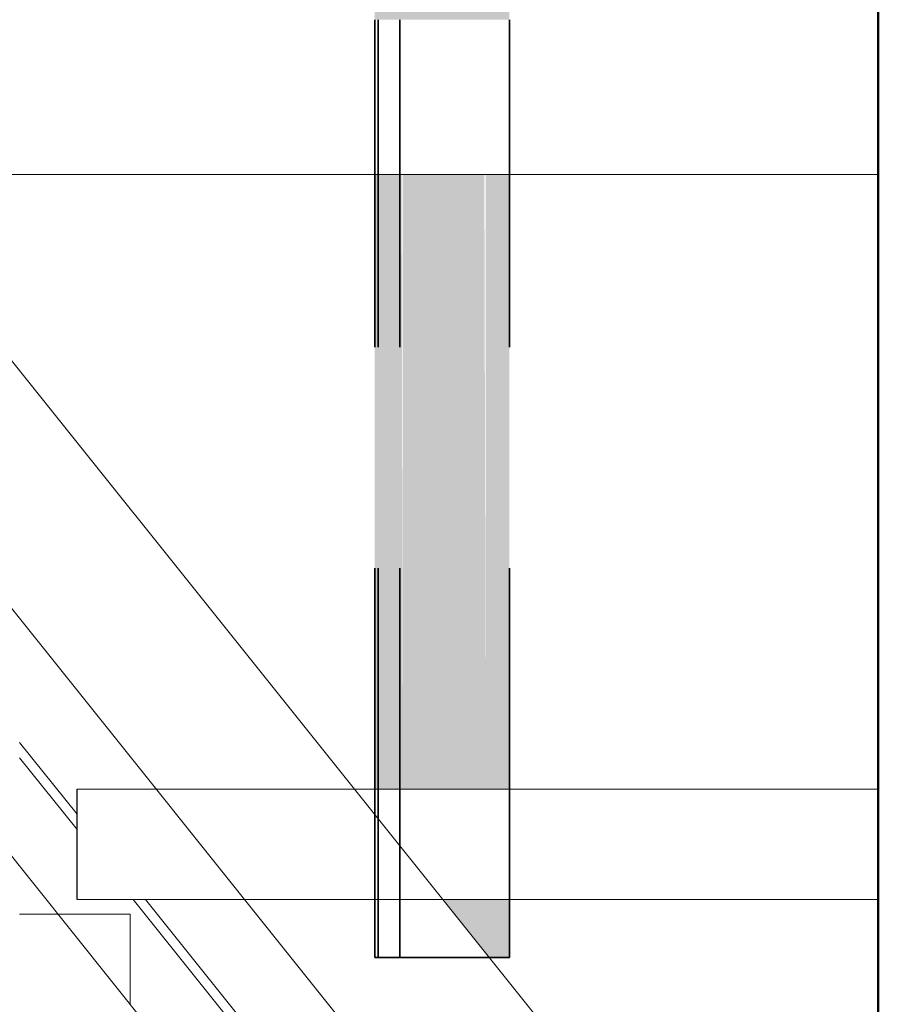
# Model space of a CAD drawing. Header units: metres. Extents: x -16.9 to 14.1, y -9.7 to 11.
# Tile 631 of 656: x 6.481 to 6.869, y -0.709 to -0.264. Entities that reach past the tile are written whole.
import ezdxf

# ---------------------------------------------------------------- set-up
doc = ezdxf.new("R2010")
doc.units = ezdxf.units.M
doc.linetypes.add('Tiret', pattern=[0.00635, 0.003175, -0.003175])
for name, color, linetype, lineweight in [('A-ROOF', 132, 'Continuous', 18), ('A-WALL', 113, 'Continuous', 25), ('A-WALL-PATT', 111, 'Continuous', 50), ('S-BEAM', 12, 'Continuous', 18), ('S-BEAM-HDLN', 1, 'Tiret', 18)]:
    doc.layers.add(name, color=color, linetype=linetype, lineweight=lineweight)

msp = doc.modelspace()

# ---------------------------------------------------------------- hatches: boundary and pattern name
at = {"layer": 'A-WALL-PATT', "lineweight": 18}
h = msp.add_hatch(dxfattribs=at)
h.set_pattern_fill('FP_1', color=256, style=0, pattern_type=2)
h.set_pattern_definition([(50, (0, 0), (0.546555, -0.047815), [0.05715, -0.62865]), (355, (0, 0), (-0.105728, 0.573166), [0.04572, -0.50292]), (100.451, (0.04555, -0.004), (0.440828, 0.52535), [0.04857, -0.53427]), (46.184, (0, 0.1524), (0.81324, -0.12613), [0.08572, -0.94297]), (96.636, (0.0678, 0.1419), (0.71221, 0.74229), [0.07286, -0.80141]), (351.184, (0, 0.1524), (0.71222, 0.74227), [0.06858, -0.75438]), (21, (0.0762, 0.1143), (0.454846, -0.306795), [0.05715, -0.62865]), (326, (0.0762, 0.1143), (0.185405, 0.55256), [0.04572, -0.50292]), (71.451, (0.1141, 0.08873), (0.64025, 0.245763), [0.04857, -0.53427]), (37.5, (0, 0), (0.009261, 0.253667), [0.02515, -0.47168, 0.02515, -0.48539, -0.50482]), (37.5, (0, 0), (0.009261, 0.253667), [-1.007, 0.02515, -0.47968]), (7.5, (0, 0), (0.200456, 0.300546), [0.02515, -0.26594, 0.02515, -0.46025, -0.1924]), (7.5, (0, 0), (0.200456, 0.300546), [-0.77648, 0.02515, -0.16726]), (327.5, (-0.16993, 0), (0.406768, -0.017188), [0.02515, -0.16535, 0.02515, -0.56921, -0.78867]), (327.5, (-0.16993, 0), (0.406768, -0.017188), [-0.78486, 0.02515, -0.76352]), (317.5, (-0.24613, 0), (0.444383, 0.07628), [0.02515, -0.2225, 0.02515, -0.36957, -0.56007]), (317.5, (-0.24613, 0), (0.444383, 0.07628), [-0.64237, 0.02515, -0.53492])])
h.paths.add_polyline_path([(6.86914, -1.27409), (6.97914, -1.27409), (6.97914, -0.20409), (6.86914, -0.20409), (6.86914, -1.17505)])
h.paths.add_polyline_path([(6.86914, 0.49591), (6.97914, 0.49591), (6.97914, 0.77691), (6.86914, 0.77691), (6.86914, 0.5244)])
h.paths.add_polyline_path([(6.86914, 1.47691), (6.97914, 1.47691), (6.97914, 2.45215), (6.86914, 2.45215), (6.86914, 1.79898)])
at = {"layer": 'S-BEAM'}
h = msp.add_hatch(color=9, dxfattribs=at)
h.paths.add_polyline_path([(6.70238, -0.68823), (6.70238, -0.66209), (6.69167, -0.66209), (6.69167, -0.68632), (6.6932, -0.68823)])
h.paths.add_polyline_path([(6.70238, -0.61209), (6.70238, -0.33398), (6.69167, -0.33398), (6.69167, -0.61209)])
h.paths.add_polyline_path([(6.69167, -0.26398), (6.70238, -0.26398), (6.70238, -0.19398), (6.69167, -0.19398), (6.69167, -0.21109)])
h.paths.add_polyline_path([(6.70238, -0.12398), (6.70238, -0.06209), (6.69167, -0.06209), (6.69167, -0.12398)])
h.paths.add_polyline_path([(6.69167, -0.01209), (6.70238, -0.01209), (6.70238, 0.24174), (6.69167, 0.22836), (6.69167, 0.09954)])
h = msp.add_hatch(color=9, dxfattribs=at)
h.paths.add_polyline_path([(6.69167, -0.68632), (6.69162, -0.66209), (6.68602, -0.66209), (6.68602, -0.67926), (6.69167, -0.68632)])
h.paths.add_polyline_path([(6.68772, -0.61209), (6.69167, -0.61209), (6.69102, -0.33398), (6.68602, -0.33398), (6.68602, -0.61209)])
h.paths.add_polyline_path([(6.69167, -0.26398), (6.69167, -0.19398), (6.68602, -0.19398), (6.68602, -0.26398), (6.69089, -0.26398)])
h.paths.add_polyline_path([(6.6887, -0.12398), (6.69167, -0.12398), (6.69167, -0.06209), (6.68602, -0.06209), (6.68677, -0.12398), (6.68787, -0.12398)])
h.paths.add_polyline_path([(6.68602, -0.01209), (6.69167, -0.01209), (6.69167, 0.22836), (6.68602, 0.2213), (6.68602, 0.09954)])
h = msp.add_hatch(color=9, dxfattribs=at)
h.paths.add_polyline_path([(6.68602, -0.67926), (6.68602, -0.66209), (6.67228, -0.66209)])
h.paths.add_polyline_path([(6.68602, -0.61209), (6.68602, -0.33398), (6.65407, -0.33398), (6.65407, -0.61209)])
h.paths.add_polyline_path([(6.65407, -0.26398), (6.68602, -0.26398), (6.68602, -0.19398), (6.65407, -0.19398), (6.65407, -0.21109)])
h.paths.add_polyline_path([(6.68602, -0.12398), (6.68602, -0.06209), (6.65407, -0.06209), (6.65407, -0.12398)])
h.paths.add_polyline_path([(6.65407, -0.01209), (6.68602, -0.01209), (6.68602, 0.2213), (6.65407, 0.18137), (6.65407, 0.09954)])
h = msp.add_hatch(color=9, dxfattribs=at)
h.paths.add_polyline_path([(6.64293, -0.61209), (6.65283, -0.61209), (6.65283, -0.33398), (6.64293, -0.33398)])
h.paths.add_polyline_path([(6.65283, -0.26398), (6.65283, -0.19398), (6.64293, -0.19398), (6.64293, -0.26398)])
h.paths.add_polyline_path([(6.64293, -0.12398), (6.65283, -0.12398), (6.65283, -0.06209), (6.64293, -0.06209), (6.64293, -0.12193)])
h.paths.add_polyline_path([(6.64293, -0.01209), (6.65283, -0.01209), (6.65283, 0.17983), (6.64293, 0.16746), (6.64293, 0.09954)])
h = msp.add_hatch(color=9, dxfattribs=at)
h.paths.add_polyline_path([(6.65283, -0.61209), (6.65407, -0.61209), (6.65364, -0.33398), (6.65283, -0.33398)])
h.paths.add_polyline_path([(6.65294, -0.26398), (6.65407, -0.26398), (6.65348, -0.19398), (6.65283, -0.19398), (6.65289, -0.26398)])
h.paths.add_polyline_path([(6.65283, -0.12398), (6.65407, -0.12398), (6.65332, -0.06209), (6.65283, -0.06209), (6.65283, -0.12193)])
h.paths.add_polyline_path([(6.65407, -0.01209), (6.65407, 0.18137), (6.65283, 0.17983), (6.65326, -0.01209)])
h = msp.add_hatch(color=9, dxfattribs=at)
h.paths.add_polyline_path([(6.64145, -0.61209), (6.64293, -0.61209), (6.64293, -0.33398), (6.64145, -0.33398)])
h.paths.add_polyline_path([(6.64145, -0.26398), (6.64293, -0.26398), (6.64293, -0.19398), (6.64145, -0.19398), (6.64145, -0.21109)])
h.paths.add_polyline_path([(6.64145, -0.12398), (6.64293, -0.12398), (6.64293, -0.06209), (6.64145, -0.06209), (6.64145, -0.12193)])
h.paths.add_polyline_path([(6.64293, -0.01209), (6.64293, 0.16746), (6.64145, 0.1656), (6.64145, -0.01209)])

# ---------------------------------------------------------------- linework, layer by layer
at = {"layer": 'A-ROOF'}
for p, q in [((6.50683, -0.62339), (6.48085, -0.59094)), ((6.48085, -0.59793), (6.50683, -0.63038)), ((6.5322, -0.66209), (6.86914, -1.08311)), ((6.86914, -1.07612), (6.5378, -0.66209))]:
    msp.add_line(p, q, dxfattribs=at)
at = {"layer": 'A-WALL', "lineweight": 50}
msp.add_line((6.86914, -1.46909), (6.86914, -0.20409), dxfattribs=at)
at = {"layer": 'S-BEAM'}
for p, q in [((6.19075, -0.28446), (6.86914, -1.13213)), ((6.86914, -0.90808), (6.39234, -0.3123)), ((6.86914, -0.33398), (6.0769, -0.33398)), ((6.86914, -1.0201), (6.33769, -0.35604)), ((6.50683, -0.66209), (6.50683, -0.61209)), ((6.54261, -0.61209), (6.50683, -0.61209)), ((6.86914, -0.61209), (6.63227, -0.61209)), ((6.58262, -0.66209), (6.50683, -0.66209)), ((6.86914, -0.66209), (6.67228, -0.66209)), ((6.53087, -0.66863), (6.4982, -0.66863)), ((6.53087, -0.70944), (6.53087, -0.66863))]:
    msp.add_line(p, q, dxfattribs=at)
at = {"layer": 'S-BEAM', "color": 1, "linetype": 'Tiret', "lineweight": 35}
for p, q in [((6.64145, -0.61209), (6.64145, -0.33398)), ((6.64293, -0.61209), (6.64293, -0.33398)), ((6.65274, -0.61209), (6.65274, -0.33398)), ((6.70238, -0.61209), (6.70238, -0.33398)), ((6.70238, -0.68823), (6.70238, -0.66209)), ((6.6932, -0.68823), (6.70238, -0.68823))]:
    msp.add_line(p, q, dxfattribs=at)
at = {"layer": 'S-BEAM-HDLN', "lineweight": 35}
for p, q in [((6.64145, -0.33393), (6.64145, -0.26403)), ((6.64293, -0.33393), (6.64293, -0.26403)), ((6.65274, -0.33393), (6.65274, -0.26403)), ((6.70238, -0.33393), (6.70238, -0.26403)), ((6.64145, -0.68823), (6.64145, -0.61214)), ((6.64293, -0.68823), (6.64293, -0.61214)), ((6.65274, -0.68823), (6.65274, -0.61214)), ((6.70238, -0.66204), (6.70238, -0.61214)), ((6.64145, -0.68823), (6.64293, -0.68823)), ((6.64293, -0.68823), (6.65274, -0.68823)), ((6.65274, -0.68823), (6.65407, -0.68823)), ((6.65407, -0.68823), (6.68602, -0.68823)), ((6.68602, -0.68823), (6.69167, -0.68823)), ((6.69167, -0.68823), (6.69316, -0.68823))]:
    msp.add_line(p, q, dxfattribs=at)
at = {"layer": 'S-BEAM-HDLN'}
for p, q in [((6.5068, -0.61209), (6.5068, -0.66209)), ((6.63223, -0.61209), (6.54265, -0.61209)), ((6.67224, -0.66209), (6.58266, -0.66209)), ((6.49815, -0.66863), (6.48087, -0.66863))]:
    msp.add_line(p, q, dxfattribs=at)

doc.saveas('drawing.dxf')
